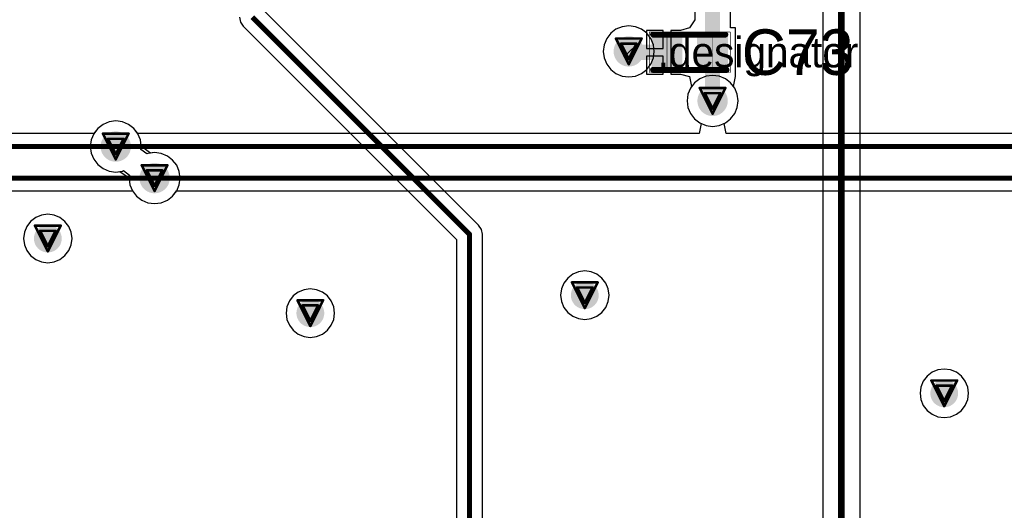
# Model space of a CAD drawing. Header units: millimetres. Extents: x 138 to 555, y 26 to 334.
# Tile 508 of 656: x 329.32 to 348.79, y 164.8 to 174.5. Entities that reach past the tile are written whole.
import ezdxf

# ---------------------------------------------------------------- set-up
doc = ezdxf.new("R2010")
doc.units = ezdxf.units.MM
for name, color, linetype in [('BottomLayer', 5, 'Continuous'), ('DrillDrawing', 1, 'Continuous'), ('Mechanical20', 56, 'Continuous'), ('Mechanical27', 56, 'Continuous'), ('MidLayer1', 16, 'Continuous'), ('MidLayer2', 76, 'Continuous'), ('MidLayer3', 90, 'Continuous'), ('MidLayer4', 156, 'Continuous'), ('MultiLayer', 9, 'Continuous'), ('TopLayer', 1, 'Continuous'), ('TopOverlay', 2, 'Continuous'), ('TopPaste', 8, 'Continuous'), ('TopSolder', 216, 'Continuous'), ('ViaHoleLayer', 16, 'Continuous')]:
    doc.layers.add(name, color=color, linetype=linetype)

# ---------------------------------------------------------------- blocks, each defined once
blk = doc.blocks.new('C0402_901')
at = {"layer": 'Mechanical20', "const_width": 0.01}
for points in [[(-0.8, 0.4), (0.8, 0.4)], [(-0.8, -0.4), (-0.8, 0.4)], [(0.8, -0.4), (0.8, 0.4)], [(-0.8, -0.4), (0.8, -0.4)]]:
    blk.add_lwpolyline(points, dxfattribs=at)
at = {"layer": 'Mechanical20', "const_width": 0.005}
for points in [[(-0.803, 0.4, 1), (-0.798, 0.4, 1)], [(-0.803, 0.4, 1), (-0.798, 0.4, 1)], [(0.798, 0.4, 1), (0.803, 0.4, 1)], [(0.798, 0.4, 1), (0.803, 0.4, 1)], [(-0.803, -0.4, 1), (-0.798, -0.4, 1)], [(-0.803, -0.4, 1), (-0.798, -0.4, 1)], [(0.798, -0.4, 1), (0.803, -0.4, 1)], [(0.798, -0.4, 1), (0.803, -0.4, 1)]]:
    blk.add_lwpolyline(points, format="xyb", close=True, dxfattribs=at)
at = {"layer": 'Mechanical27', "const_width": 0.01}
for points in [[(-0.45, 0.3), (0.45, 0.3)], [(-0.45, -0.3), (-0.45, 0.3)], [(0.45, -0.3), (0.45, 0.3)], [(-0.45, -0.3), (0.45, -0.3)]]:
    blk.add_lwpolyline(points, dxfattribs=at)
at = {"layer": 'Mechanical27', "const_width": 0.005}
for points in [[(-0.452, 0.3, 1), (-0.447, 0.3, 1)], [(-0.452, 0.3, 1), (-0.447, 0.3, 1)], [(0.447, 0.3, 1), (0.452, 0.3, 1)], [(0.447, 0.3, 1), (0.452, 0.3, 1)], [(-0.452, -0.3, 1), (-0.447, -0.3, 1)], [(-0.452, -0.3, 1), (-0.447, -0.3, 1)], [(0.447, -0.3, 1), (0.452, -0.3, 1)], [(0.447, -0.3, 1), (0.452, -0.3, 1)]]:
    blk.add_lwpolyline(points, format="xyb", close=True, dxfattribs=at)
at = {"layer": 'TopLayer'}
for points in [[(-0.195, -0.28), (-0.195, 0.28), (-0.705, -0.28), (-0.705, 0.28)], [(0.705, -0.28), (0.705, 0.28), (0.195, -0.28), (0.195, 0.28)]]:
    blk.add_solid(points, dxfattribs=at)
at = {"layer": 'TopOverlay', "const_width": 0.12}
for points in [[(-0.725, 0.35), (0.7, 0.35)], [(-0.725, -0.35), (0.725, -0.35)]]:
    blk.add_lwpolyline(points, dxfattribs=at)
at = {"layer": 'TopOverlay', "const_width": 0.06}
for points in [[(-0.755, 0.35, 1), (-0.695, 0.35, 1)], [(0.67, 0.35, 1), (0.73, 0.35, 1)], [(-0.755, -0.35, 1), (-0.695, -0.35, 1)], [(0.695, -0.35, 1), (0.755, -0.35, 1)]]:
    blk.add_lwpolyline(points, format="xyb", close=True, dxfattribs=at)
at = {"layer": 'TopPaste'}
for points in [[(-0.195, -0.28), (-0.195, 0.28), (-0.705, -0.28), (-0.705, 0.28)], [(0.705, -0.28), (0.705, 0.28), (0.195, -0.28), (0.195, 0.28)]]:
    blk.add_solid(points, dxfattribs=at)
at = {"layer": 'TopSolder'}
for points in [[(-0.145, -0.33), (-0.145, 0.33), (-0.755, -0.33), (-0.755, 0.33)], [(0.755, -0.33), (0.755, 0.33), (0.145, -0.33), (0.145, 0.33)]]:
    blk.add_solid(points, dxfattribs=at)

msp = doc.modelspace()

# ---------------------------------------------------------------- linework, layer by layer
at = {"layer": 'BottomLayer'}
for p, q in [((345.2, 193.71), (345.2, 135.644)), ((345.936, 135.855), (345.936, 193.59)), ((338.393, 170.439), (334.175, 174.657)), ((333.666, 174.551), (333.685, 174.454)), ((333.685, 174.454), (333.74, 174.371)), ((333.74, 174.371), (337.958, 170.153)), ((342.768, 173.333), (342.664, 173.252)), ((342.89, 173.383), (342.768, 173.333)), ((343.02, 173.4), (342.89, 173.383)), ((343.151, 173.383), (343.02, 173.4)), ((343.273, 173.333), (343.151, 173.383)), ((343.377, 173.252), (343.273, 173.333)), ((342.584, 173.148), (342.533, 173.026)), ((342.664, 173.252), (342.584, 173.148)), ((343.457, 173.148), (343.377, 173.252)), ((343.508, 173.026), (343.457, 173.148)), ((342.533, 173.026), (342.516, 172.896)), ((342.516, 172.896), (342.533, 172.765)), ((343.525, 172.896), (343.508, 173.026)), ((343.508, 172.765), (343.525, 172.896)), ((342.533, 172.765), (342.584, 172.644)), ((343.457, 172.644), (343.508, 172.765)), ((342.584, 172.644), (342.664, 172.539)), ((342.664, 172.539), (342.768, 172.459)), ((343.273, 172.459), (343.377, 172.539)), ((343.377, 172.539), (343.457, 172.644)), ((330.862, 172.35), (330.784, 172.248)), ((330.967, 172.43), (330.862, 172.35)), ((331.088, 172.481), (330.967, 172.43)), ((331.219, 172.498), (331.088, 172.481)), ((331.349, 172.481), (331.219, 172.498)), ((331.471, 172.43), (331.349, 172.481)), ((331.575, 172.35), (331.471, 172.43)), ((331.655, 172.246), (331.575, 172.35)), ((342.768, 172.459), (342.89, 172.409)), ((342.89, 172.409), (343.02, 172.392)), ((343.02, 172.392), (343.151, 172.409)), ((343.151, 172.409), (343.273, 172.459)), ((330.784, 172.248), (269.165, 172.248)), ((331.706, 172.124), (331.655, 172.246)), ((331.72, 172.017), (331.706, 172.124)), ((331.762, 171.965), (331.72, 172.017)), ((331.908, 171.863), (331.762, 171.965)), ((331.987, 171.874), (331.908, 171.863)), ((332.117, 171.857), (331.987, 171.874)), ((332.239, 171.806), (332.117, 171.857)), ((332.343, 171.726), (332.239, 171.806)), ((332.424, 171.622), (332.343, 171.726)), ((332.474, 171.5), (332.424, 171.622)), ((332.491, 171.369), (332.474, 171.5)), ((332.474, 171.239), (332.491, 171.369)), ((332.424, 171.117), (332.474, 171.239)), ((297.921, 171.115), (331.552, 171.115)), ((331.552, 171.115), (331.63, 171.013)), ((331.63, 171.013), (331.735, 170.933)), ((332.239, 170.933), (332.343, 171.013)), ((332.343, 171.013), (332.424, 171.117)), ((331.735, 170.933), (331.856, 170.882)), ((331.856, 170.882), (331.987, 170.865)), ((331.987, 170.865), (332.117, 170.882)), ((332.117, 170.882), (332.239, 170.933)), ((338.448, 170.356), (338.393, 170.439)), ((338.468, 170.259), (338.448, 170.356)), ((338.468, 146.882), (338.468, 170.259)), ((337.958, 170.153), (337.958, 146.882))]:
    msp.add_line(p, q, dxfattribs=at)
for points, const_width in [([(345.568, 135.491), (345.568, 193.863)], 0.13), ([(333.92, 174.551), (338.213, 170.259)], 0.1), ([(269.165, 171.993), (331.219, 171.993)], 0.1), ([(297.815, 171.369), (331.987, 171.369)], 0.1), ([(338.213, 146.447), (338.213, 170.259)], 0.1)]:
    msp.add_lwpolyline(points, dxfattribs=dict(at, const_width=const_width))
for points, const_width in [([(341.213, 173.874, 1), (341.513, 173.874, 1)], 0.3), ([(342.87, 172.896, 1), (343.17, 172.896, 1)], 0.3), ([(331.069, 171.993, 1), (331.369, 171.993, 1)], 0.3), ([(331.194, 171.993, 1), (331.244, 171.993, 1)], 0.05), ([(331.837, 171.369, 1), (332.137, 171.369, 1)], 0.3), ([(331.962, 171.369, 1), (332.012, 171.369, 1)], 0.05), ([(329.738, 170.175, 1), (330.013, 170.175, 1)], 0.275), ([(338.188, 170.259, 1), (338.238, 170.259, 1)], 0.05), ([(338.188, 170.259, 1), (338.238, 170.259, 1)], 0.05), ([(340.356, 169.054, 1), (340.631, 169.054, 1)], 0.275), ([(334.929, 168.7, 1), (335.204, 168.7, 1)], 0.275), ([(347.463, 167.115, 1), (347.738, 167.115, 1)], 0.275)]:
    msp.add_lwpolyline(points, format="xyb", close=True, dxfattribs=dict(at, const_width=const_width))
at = {"layer": 'DrillDrawing', "const_width": 0.0508}
for points in [[(341.109, 174.128), (341.617, 174.128)], [(341.109, 174.128), (341.363, 173.62)], [(341.363, 173.62), (341.617, 174.128)], [(341.21, 174.026), (341.515, 174.026)], [(341.21, 174.026), (341.363, 173.722)], [(341.363, 173.722), (341.515, 174.026)], [(342.766, 173.15), (343.274, 173.15)], [(342.766, 173.15), (343.02, 172.642)], [(343.02, 172.642), (343.274, 173.15)], [(342.868, 173.048), (343.173, 173.048)], [(342.868, 173.048), (343.02, 172.743)], [(343.02, 172.743), (343.173, 173.048)], [(330.965, 172.247), (331.473, 172.247)], [(330.965, 172.247), (331.219, 171.739)], [(331.066, 172.146), (331.371, 172.146)], [(331.066, 172.146), (331.219, 171.841)], [(331.219, 171.739), (331.473, 172.247)], [(331.219, 171.841), (331.371, 172.146)], [(331.733, 171.623), (332.241, 171.623)], [(331.733, 171.623), (331.987, 171.115)], [(331.834, 171.522), (332.139, 171.522)], [(331.834, 171.522), (331.987, 171.217)], [(331.987, 171.115), (332.241, 171.623)], [(331.987, 171.217), (332.139, 171.522)], [(329.621, 170.429), (330.129, 170.429)], [(329.621, 170.429), (329.875, 169.921)], [(329.875, 169.921), (330.129, 170.429)], [(329.723, 170.327), (330.028, 170.327)], [(329.723, 170.327), (329.875, 170.022)], [(329.875, 170.022), (330.028, 170.327)], [(340.24, 169.308), (340.748, 169.308)], [(340.24, 169.308), (340.494, 168.8)], [(340.341, 169.206), (340.646, 169.206)], [(340.341, 169.206), (340.494, 168.902)], [(340.494, 168.8), (340.748, 169.308)], [(340.494, 168.902), (340.646, 169.206)], [(334.812, 168.954), (335.32, 168.954)], [(334.812, 168.954), (335.066, 168.446)], [(334.914, 168.852), (335.219, 168.852)], [(334.914, 168.852), (335.066, 168.548)], [(335.066, 168.446), (335.32, 168.954)], [(335.066, 168.548), (335.219, 168.852)], [(347.347, 167.369), (347.855, 167.369)], [(347.347, 167.369), (347.601, 166.861)], [(347.449, 167.268), (347.753, 167.268)], [(347.449, 167.268), (347.601, 166.963)], [(347.601, 166.861), (347.855, 167.369)], [(347.601, 166.963), (347.753, 167.268)]]:
    msp.add_lwpolyline(points, dxfattribs=at)
at = {"layer": 'DrillDrawing', "const_width": 0.0254}
for points in [[(341.096, 174.128, 1), (341.121, 174.128, 1)], [(341.096, 174.128, 1), (341.121, 174.128, 1)], [(341.604, 174.128, 1), (341.629, 174.128, 1)], [(341.604, 174.128, 1), (341.629, 174.128, 1)], [(341.197, 174.026, 1), (341.223, 174.026, 1)], [(341.197, 174.026, 1), (341.223, 174.026, 1)], [(341.502, 174.026, 1), (341.528, 174.026, 1)], [(341.502, 174.026, 1), (341.528, 174.026, 1)], [(341.35, 173.722, 1), (341.375, 173.722, 1)], [(341.35, 173.722, 1), (341.375, 173.722, 1)], [(341.35, 173.62, 1), (341.375, 173.62, 1)], [(341.35, 173.62, 1), (341.375, 173.62, 1)], [(342.754, 173.15, 1), (342.779, 173.15, 1)], [(342.754, 173.15, 1), (342.779, 173.15, 1)], [(343.262, 173.15, 1), (343.287, 173.15, 1)], [(343.262, 173.15, 1), (343.287, 173.15, 1)], [(342.855, 173.048, 1), (342.881, 173.048, 1)], [(342.855, 173.048, 1), (342.881, 173.048, 1)], [(343.16, 173.048, 1), (343.186, 173.048, 1)], [(343.16, 173.048, 1), (343.186, 173.048, 1)], [(343.008, 172.743, 1), (343.033, 172.743, 1)], [(343.008, 172.743, 1), (343.033, 172.743, 1)], [(343.008, 172.642, 1), (343.033, 172.642, 1)], [(343.008, 172.642, 1), (343.033, 172.642, 1)], [(330.952, 172.247, 1), (330.977, 172.247, 1)], [(330.952, 172.247, 1), (330.977, 172.247, 1)], [(331.054, 172.146, 1), (331.079, 172.146, 1)], [(331.054, 172.146, 1), (331.079, 172.146, 1)], [(331.358, 172.146, 1), (331.384, 172.146, 1)], [(331.358, 172.146, 1), (331.384, 172.146, 1)], [(331.46, 172.247, 1), (331.485, 172.247, 1)], [(331.46, 172.247, 1), (331.485, 172.247, 1)], [(331.206, 171.841, 1), (331.231, 171.841, 1)], [(331.206, 171.841, 1), (331.231, 171.841, 1)], [(331.206, 171.739, 1), (331.231, 171.739, 1)], [(331.206, 171.739, 1), (331.231, 171.739, 1)], [(331.72, 171.623, 1), (331.745, 171.623, 1)], [(331.72, 171.623, 1), (331.745, 171.623, 1)], [(331.822, 171.522, 1), (331.847, 171.522, 1)], [(331.822, 171.522, 1), (331.847, 171.522, 1)], [(332.126, 171.522, 1), (332.152, 171.522, 1)], [(332.126, 171.522, 1), (332.152, 171.522, 1)], [(332.228, 171.623, 1), (332.253, 171.623, 1)], [(332.228, 171.623, 1), (332.253, 171.623, 1)], [(331.974, 171.217, 1), (331.999, 171.217, 1)], [(331.974, 171.217, 1), (331.999, 171.217, 1)], [(331.974, 171.115, 1), (331.999, 171.115, 1)], [(331.974, 171.115, 1), (331.999, 171.115, 1)], [(329.609, 170.429, 1), (329.634, 170.429, 1)], [(329.609, 170.429, 1), (329.634, 170.429, 1)], [(330.117, 170.429, 1), (330.142, 170.429, 1)], [(330.117, 170.429, 1), (330.142, 170.429, 1)], [(329.71, 170.327, 1), (329.736, 170.327, 1)], [(329.71, 170.327, 1), (329.736, 170.327, 1)], [(330.015, 170.327, 1), (330.04, 170.327, 1)], [(330.015, 170.327, 1), (330.04, 170.327, 1)], [(329.863, 170.022, 1), (329.888, 170.022, 1)], [(329.863, 170.022, 1), (329.888, 170.022, 1)], [(329.863, 169.921, 1), (329.888, 169.921, 1)], [(329.863, 169.921, 1), (329.888, 169.921, 1)], [(340.227, 169.308, 1), (340.252, 169.308, 1)], [(340.227, 169.308, 1), (340.252, 169.308, 1)], [(340.328, 169.206, 1), (340.354, 169.206, 1)], [(340.328, 169.206, 1), (340.354, 169.206, 1)], [(340.633, 169.206, 1), (340.659, 169.206, 1)], [(340.633, 169.206, 1), (340.659, 169.206, 1)], [(340.735, 169.308, 1), (340.76, 169.308, 1)], [(340.735, 169.308, 1), (340.76, 169.308, 1)], [(334.8, 168.954, 1), (334.825, 168.954, 1)], [(334.8, 168.954, 1), (334.825, 168.954, 1)], [(334.901, 168.852, 1), (334.927, 168.852, 1)], [(334.901, 168.852, 1), (334.927, 168.852, 1)], [(335.206, 168.852, 1), (335.231, 168.852, 1)], [(335.206, 168.852, 1), (335.231, 168.852, 1)], [(335.308, 168.954, 1), (335.333, 168.954, 1)], [(335.308, 168.954, 1), (335.333, 168.954, 1)], [(340.481, 168.902, 1), (340.506, 168.902, 1)], [(340.481, 168.902, 1), (340.506, 168.902, 1)], [(340.481, 168.8, 1), (340.506, 168.8, 1)], [(340.481, 168.8, 1), (340.506, 168.8, 1)], [(335.054, 168.548, 1), (335.079, 168.548, 1)], [(335.054, 168.548, 1), (335.079, 168.548, 1)], [(335.054, 168.446, 1), (335.079, 168.446, 1)], [(335.054, 168.446, 1), (335.079, 168.446, 1)], [(347.334, 167.369, 1), (347.36, 167.369, 1)], [(347.334, 167.369, 1), (347.36, 167.369, 1)], [(347.436, 167.268, 1), (347.461, 167.268, 1)], [(347.436, 167.268, 1), (347.461, 167.268, 1)], [(347.741, 167.268, 1), (347.766, 167.268, 1)], [(347.741, 167.268, 1), (347.766, 167.268, 1)], [(347.842, 167.369, 1), (347.868, 167.369, 1)], [(347.842, 167.369, 1), (347.868, 167.369, 1)], [(347.588, 166.963, 1), (347.614, 166.963, 1)], [(347.588, 166.963, 1), (347.614, 166.963, 1)], [(347.588, 166.861, 1), (347.614, 166.861, 1)], [(347.588, 166.861, 1), (347.614, 166.861, 1)]]:
    msp.add_lwpolyline(points, format="xyb", close=True, dxfattribs=at)
at = {"layer": 'MidLayer1'}
for p, q in [((341.11, 174.311), (341.006, 174.231)), ((341.232, 174.361), (341.11, 174.311)), ((341.363, 174.378), (341.232, 174.361)), ((341.493, 174.361), (341.363, 174.378)), ((341.615, 174.311), (341.493, 174.361)), ((341.719, 174.231), (341.615, 174.311)), ((340.926, 174.126), (340.875, 174.005)), ((341.006, 174.231), (340.926, 174.126)), ((341.799, 174.126), (341.719, 174.231)), ((341.85, 174.005), (341.799, 174.126)), ((340.875, 174.005), (340.858, 173.874)), ((340.858, 173.874), (340.875, 173.744)), ((341.867, 173.874), (341.85, 174.005)), ((341.85, 173.744), (341.867, 173.874)), ((340.875, 173.744), (340.926, 173.622)), ((341.799, 173.622), (341.85, 173.744)), ((340.926, 173.622), (341.006, 173.517)), ((341.006, 173.517), (341.11, 173.437)), ((341.615, 173.437), (341.719, 173.517)), ((341.719, 173.517), (341.799, 173.622)), ((341.11, 173.437), (341.232, 173.387)), ((341.232, 173.387), (341.363, 173.37)), ((341.363, 173.37), (341.493, 173.387)), ((341.493, 173.387), (341.615, 173.437)), ((342.768, 173.333), (342.664, 173.252)), ((342.89, 173.383), (342.768, 173.333)), ((343.02, 173.4), (342.89, 173.383)), ((343.151, 173.383), (343.02, 173.4)), ((343.273, 173.333), (343.151, 173.383)), ((343.377, 173.252), (343.273, 173.333)), ((342.584, 173.148), (342.533, 173.026)), ((342.664, 173.252), (342.584, 173.148)), ((343.457, 173.148), (343.377, 173.252)), ((343.508, 173.026), (343.457, 173.148)), ((342.533, 173.026), (342.516, 172.896)), ((342.516, 172.896), (342.533, 172.765)), ((343.525, 172.896), (343.508, 173.026)), ((343.508, 172.765), (343.525, 172.896)), ((342.533, 172.765), (342.584, 172.644)), ((343.457, 172.644), (343.508, 172.765)), ((342.584, 172.644), (342.664, 172.539)), ((342.664, 172.539), (342.768, 172.459)), ((343.273, 172.459), (343.377, 172.539)), ((343.377, 172.539), (343.457, 172.644)), ((330.862, 172.35), (330.782, 172.246)), ((330.967, 172.43), (330.862, 172.35)), ((331.088, 172.481), (330.967, 172.43)), ((331.219, 172.498), (331.088, 172.481)), ((331.349, 172.481), (331.219, 172.498)), ((331.471, 172.43), (331.349, 172.481)), ((331.575, 172.35), (331.471, 172.43)), ((331.655, 172.246), (331.575, 172.35)), ((342.768, 172.459), (342.89, 172.409)), ((342.89, 172.409), (343.02, 172.392)), ((343.02, 172.392), (343.151, 172.409)), ((343.151, 172.409), (343.273, 172.459)), ((330.732, 172.124), (330.714, 171.993)), ((330.782, 172.246), (330.732, 172.124)), ((331.706, 172.124), (331.655, 172.246)), ((331.723, 171.993), (331.706, 172.124)), ((330.714, 171.993), (330.732, 171.863)), ((331.715, 171.936), (331.723, 171.993)), ((331.832, 171.846), (331.715, 171.936)), ((330.732, 171.863), (330.782, 171.741)), ((330.782, 171.741), (330.862, 171.637)), ((331.856, 171.857), (331.832, 171.846)), ((331.987, 171.874), (331.856, 171.857)), ((332.117, 171.857), (331.987, 171.874)), ((332.239, 171.806), (332.117, 171.857)), ((332.343, 171.726), (332.239, 171.806)), ((332.424, 171.622), (332.343, 171.726)), ((330.862, 171.637), (330.967, 171.557)), ((330.967, 171.557), (331.088, 171.506)), ((332.474, 171.5), (332.424, 171.622)), ((331.088, 171.506), (331.219, 171.489)), ((331.219, 171.489), (331.349, 171.506)), ((331.349, 171.506), (331.374, 171.517)), ((331.374, 171.517), (331.49, 171.427)), ((331.49, 171.427), (331.482, 171.369)), ((331.482, 171.369), (331.5, 171.239)), ((332.491, 171.369), (332.474, 171.5)), ((332.474, 171.239), (332.491, 171.369)), ((331.5, 171.239), (331.55, 171.117)), ((332.424, 171.117), (332.474, 171.239)), ((331.55, 171.117), (331.63, 171.013)), ((331.63, 171.013), (331.735, 170.933)), ((332.239, 170.933), (332.343, 171.013)), ((332.343, 171.013), (332.424, 171.117)), ((331.735, 170.933), (331.856, 170.882)), ((331.856, 170.882), (331.987, 170.865)), ((331.987, 170.865), (332.117, 170.882)), ((332.117, 170.882), (332.239, 170.933)), ((329.636, 170.59), (329.536, 170.514)), ((329.751, 170.638), (329.636, 170.59)), ((329.875, 170.654), (329.751, 170.638)), ((329.999, 170.638), (329.875, 170.654)), ((330.115, 170.59), (329.999, 170.638)), ((330.214, 170.514), (330.115, 170.59)), ((329.46, 170.414), (329.412, 170.299)), ((329.536, 170.514), (329.46, 170.414)), ((330.29, 170.414), (330.214, 170.514)), ((330.338, 170.299), (330.29, 170.414)), ((329.412, 170.299), (329.396, 170.175)), ((329.396, 170.175), (329.412, 170.051)), ((330.354, 170.175), (330.338, 170.299)), ((330.338, 170.051), (330.354, 170.175)), ((329.412, 170.051), (329.46, 169.935)), ((330.29, 169.935), (330.338, 170.051)), ((329.46, 169.935), (329.536, 169.836)), ((329.536, 169.836), (329.636, 169.76)), ((330.115, 169.76), (330.214, 169.836)), ((330.214, 169.836), (330.29, 169.935)), ((329.636, 169.76), (329.751, 169.712)), ((329.751, 169.712), (329.875, 169.696)), ((329.875, 169.696), (329.999, 169.712)), ((329.999, 169.712), (330.115, 169.76)), ((340.155, 169.393), (340.079, 169.294)), ((340.254, 169.469), (340.155, 169.393)), ((340.37, 169.517), (340.254, 169.469)), ((340.494, 169.533), (340.37, 169.517)), ((340.618, 169.517), (340.494, 169.533)), ((340.733, 169.469), (340.618, 169.517)), ((340.832, 169.393), (340.733, 169.469)), ((340.908, 169.294), (340.832, 169.393)), ((340.079, 169.294), (340.031, 169.178)), ((340.956, 169.178), (340.908, 169.294)), ((334.728, 169.039), (334.651, 168.94)), ((334.827, 169.115), (334.728, 169.039)), ((334.942, 169.163), (334.827, 169.115)), ((335.066, 169.179), (334.942, 169.163)), ((335.19, 169.163), (335.066, 169.179)), ((335.306, 169.115), (335.19, 169.163)), ((335.405, 169.039), (335.306, 169.115)), ((335.481, 168.94), (335.405, 169.039)), ((340.031, 169.178), (340.014, 169.054)), ((340.014, 169.054), (340.031, 168.93)), ((340.973, 169.054), (340.956, 169.178)), ((340.956, 168.93), (340.973, 169.054)), ((334.604, 168.824), (334.587, 168.7)), ((334.651, 168.94), (334.604, 168.824)), ((335.529, 168.824), (335.481, 168.94)), ((335.545, 168.7), (335.529, 168.824)), ((340.031, 168.93), (340.079, 168.814)), ((340.079, 168.814), (340.155, 168.715)), ((340.832, 168.715), (340.908, 168.814)), ((340.908, 168.814), (340.956, 168.93)), ((334.587, 168.7), (334.604, 168.576)), ((335.529, 168.576), (335.545, 168.7)), ((340.155, 168.715), (340.254, 168.639)), ((340.254, 168.639), (340.37, 168.591)), ((340.618, 168.591), (340.733, 168.639)), ((340.733, 168.639), (340.832, 168.715)), ((334.604, 168.576), (334.651, 168.46)), ((334.651, 168.46), (334.728, 168.361)), ((335.405, 168.361), (335.481, 168.46)), ((335.481, 168.46), (335.529, 168.576)), ((340.37, 168.591), (340.494, 168.575)), ((340.494, 168.575), (340.618, 168.591)), ((334.728, 168.361), (334.827, 168.285)), ((334.827, 168.285), (334.942, 168.237)), ((334.942, 168.237), (335.066, 168.221)), ((335.066, 168.221), (335.19, 168.237)), ((335.19, 168.237), (335.306, 168.285)), ((335.306, 168.285), (335.405, 168.361)), ((347.262, 167.454), (347.186, 167.355)), ((347.361, 167.53), (347.262, 167.454)), ((347.477, 167.578), (347.361, 167.53)), ((347.601, 167.594), (347.477, 167.578)), ((347.725, 167.578), (347.601, 167.594)), ((347.84, 167.53), (347.725, 167.578)), ((347.94, 167.454), (347.84, 167.53)), ((348.016, 167.355), (347.94, 167.454)), ((347.186, 167.355), (347.138, 167.239)), ((348.064, 167.239), (348.016, 167.355)), ((347.138, 167.239), (347.122, 167.115)), ((347.122, 167.115), (347.138, 166.991)), ((348.08, 167.115), (348.064, 167.239)), ((348.064, 166.991), (348.08, 167.115)), ((347.138, 166.991), (347.186, 166.876)), ((347.186, 166.876), (347.262, 166.776)), ((347.94, 166.776), (348.016, 166.876)), ((348.016, 166.876), (348.064, 166.991)), ((347.262, 166.776), (347.361, 166.7)), ((347.361, 166.7), (347.477, 166.652)), ((347.725, 166.652), (347.84, 166.7)), ((347.84, 166.7), (347.94, 166.776)), ((347.477, 166.652), (347.601, 166.636)), ((347.601, 166.636), (347.725, 166.652))]:
    msp.add_line(p, q, dxfattribs=at)
for points, const_width in [([(341.213, 173.874, 1), (341.513, 173.874, 1)], 0.3), ([(342.87, 172.896, 1), (343.17, 172.896, 1)], 0.3), ([(331.069, 171.993, 1), (331.369, 171.993, 1)], 0.3), ([(331.837, 171.369, 1), (332.137, 171.369, 1)], 0.3), ([(329.738, 170.175, 1), (330.013, 170.175, 1)], 0.275), ([(340.356, 169.054, 1), (340.631, 169.054, 1)], 0.275), ([(334.929, 168.7, 1), (335.204, 168.7, 1)], 0.275), ([(347.463, 167.115, 1), (347.738, 167.115, 1)], 0.275)]:
    msp.add_lwpolyline(points, format="xyb", close=True, dxfattribs=dict(at, const_width=const_width))
at = {"layer": 'MidLayer2'}
for p, q in [((342.768, 173.333), (342.664, 173.252)), ((342.89, 173.383), (342.768, 173.333)), ((343.02, 173.4), (342.89, 173.383)), ((343.151, 173.383), (343.02, 173.4)), ((343.273, 173.333), (343.151, 173.383)), ((343.377, 173.252), (343.273, 173.333)), ((342.584, 173.148), (342.533, 173.026)), ((342.664, 173.252), (342.584, 173.148)), ((343.457, 173.148), (343.377, 173.252)), ((343.508, 173.026), (343.457, 173.148)), ((342.533, 173.026), (342.516, 172.896)), ((342.516, 172.896), (342.533, 172.765)), ((343.525, 172.896), (343.508, 173.026)), ((343.508, 172.765), (343.525, 172.896)), ((342.533, 172.765), (342.584, 172.644)), ((343.457, 172.644), (343.508, 172.765)), ((342.584, 172.644), (342.664, 172.539)), ((342.664, 172.539), (342.768, 172.459)), ((343.273, 172.459), (343.377, 172.539)), ((343.377, 172.539), (343.457, 172.644)), ((330.862, 172.35), (330.782, 172.246)), ((330.967, 172.43), (330.862, 172.35)), ((331.088, 172.481), (330.967, 172.43)), ((331.219, 172.498), (331.088, 172.481)), ((331.349, 172.481), (331.219, 172.498)), ((331.471, 172.43), (331.349, 172.481)), ((331.575, 172.35), (331.471, 172.43)), ((331.655, 172.246), (331.575, 172.35)), ((342.768, 172.459), (342.89, 172.409)), ((342.89, 172.409), (343.02, 172.392)), ((343.02, 172.392), (343.151, 172.409)), ((343.151, 172.409), (343.273, 172.459)), ((330.732, 172.124), (330.714, 171.993)), ((330.782, 172.246), (330.732, 172.124)), ((331.706, 172.124), (331.655, 172.246)), ((331.72, 172.017), (331.706, 172.124)), ((330.714, 171.993), (330.732, 171.863)), ((331.762, 171.965), (331.72, 172.017)), ((331.908, 171.863), (331.762, 171.965)), ((330.732, 171.863), (330.782, 171.741)), ((330.782, 171.741), (330.862, 171.637)), ((331.987, 171.874), (331.908, 171.863)), ((332.117, 171.857), (331.987, 171.874)), ((332.239, 171.806), (332.117, 171.857)), ((332.343, 171.726), (332.239, 171.806)), ((332.424, 171.622), (332.343, 171.726)), ((330.862, 171.637), (330.967, 171.557)), ((330.967, 171.557), (331.088, 171.506)), ((332.474, 171.5), (332.424, 171.622)), ((331.088, 171.506), (331.219, 171.489)), ((331.219, 171.489), (331.298, 171.5)), ((331.298, 171.5), (331.443, 171.398)), ((331.443, 171.398), (331.486, 171.346)), ((331.486, 171.346), (331.5, 171.239)), ((332.491, 171.369), (332.474, 171.5)), ((332.474, 171.239), (332.491, 171.369)), ((331.5, 171.239), (331.55, 171.117)), ((332.424, 171.117), (332.474, 171.239)), ((331.55, 171.117), (331.63, 171.013)), ((331.63, 171.013), (331.735, 170.933)), ((332.239, 170.933), (332.343, 171.013)), ((332.343, 171.013), (332.424, 171.117)), ((331.735, 170.933), (331.856, 170.882)), ((331.856, 170.882), (331.987, 170.865)), ((331.987, 170.865), (332.117, 170.882)), ((332.117, 170.882), (332.239, 170.933))]:
    msp.add_line(p, q, dxfattribs=at)
for points, const_width in [([(341.213, 173.874, 1), (341.513, 173.874, 1)], 0.3), ([(342.87, 172.896, 1), (343.17, 172.896, 1)], 0.3), ([(331.069, 171.993, 1), (331.369, 171.993, 1)], 0.3), ([(331.837, 171.369, 1), (332.137, 171.369, 1)], 0.3), ([(329.738, 170.175, 1), (330.013, 170.175, 1)], 0.275), ([(340.356, 169.054, 1), (340.631, 169.054, 1)], 0.275), ([(334.929, 168.7, 1), (335.204, 168.7, 1)], 0.275), ([(347.463, 167.115, 1), (347.738, 167.115, 1)], 0.275)]:
    msp.add_lwpolyline(points, format="xyb", close=True, dxfattribs=dict(at, const_width=const_width))
at = {"layer": 'MidLayer3'}
for p, q in [((342.768, 173.333), (342.664, 173.252)), ((342.89, 173.383), (342.768, 173.333)), ((343.02, 173.4), (342.89, 173.383)), ((343.151, 173.383), (343.02, 173.4)), ((343.273, 173.333), (343.151, 173.383)), ((343.377, 173.252), (343.273, 173.333)), ((342.584, 173.148), (342.533, 173.026)), ((342.664, 173.252), (342.584, 173.148)), ((343.457, 173.148), (343.377, 173.252)), ((343.508, 173.026), (343.457, 173.148)), ((342.533, 173.026), (342.516, 172.896)), ((342.516, 172.896), (342.533, 172.765)), ((343.525, 172.896), (343.508, 173.026)), ((343.508, 172.765), (343.525, 172.896)), ((342.533, 172.765), (342.584, 172.644)), ((343.457, 172.644), (343.508, 172.765)), ((342.584, 172.644), (342.664, 172.539)), ((342.664, 172.539), (342.768, 172.459)), ((343.273, 172.459), (343.377, 172.539)), ((343.377, 172.539), (343.457, 172.644)), ((330.862, 172.35), (330.782, 172.246)), ((330.967, 172.43), (330.862, 172.35)), ((331.088, 172.481), (330.967, 172.43)), ((331.219, 172.498), (331.088, 172.481)), ((331.349, 172.481), (331.219, 172.498)), ((331.471, 172.43), (331.349, 172.481)), ((331.575, 172.35), (331.471, 172.43)), ((331.655, 172.246), (331.575, 172.35)), ((342.768, 172.459), (342.89, 172.409)), ((342.89, 172.409), (343.02, 172.392)), ((343.02, 172.392), (343.151, 172.409)), ((343.151, 172.409), (343.273, 172.459)), ((330.732, 172.124), (330.714, 171.993)), ((330.782, 172.246), (330.732, 172.124)), ((331.706, 172.124), (331.655, 172.246)), ((331.723, 171.993), (331.706, 172.124)), ((330.714, 171.993), (330.732, 171.863)), ((331.715, 171.936), (331.723, 171.993)), ((331.832, 171.846), (331.715, 171.936)), ((330.732, 171.863), (330.782, 171.741)), ((330.782, 171.741), (330.862, 171.637)), ((331.856, 171.857), (331.832, 171.846)), ((331.987, 171.874), (331.856, 171.857)), ((332.117, 171.857), (331.987, 171.874)), ((332.239, 171.806), (332.117, 171.857)), ((332.343, 171.726), (332.239, 171.806)), ((332.424, 171.622), (332.343, 171.726)), ((330.862, 171.637), (330.967, 171.557)), ((330.967, 171.557), (331.088, 171.506)), ((332.474, 171.5), (332.424, 171.622)), ((331.088, 171.506), (331.219, 171.489)), ((331.219, 171.489), (331.349, 171.506)), ((331.349, 171.506), (331.374, 171.517)), ((331.374, 171.517), (331.49, 171.427)), ((331.49, 171.427), (331.482, 171.369)), ((331.482, 171.369), (331.5, 171.239)), ((332.491, 171.369), (332.474, 171.5)), ((332.474, 171.239), (332.491, 171.369)), ((331.5, 171.239), (331.55, 171.117)), ((332.424, 171.117), (332.474, 171.239)), ((331.55, 171.117), (331.63, 171.013)), ((331.63, 171.013), (331.735, 170.933)), ((332.239, 170.933), (332.343, 171.013)), ((332.343, 171.013), (332.424, 171.117)), ((331.735, 170.933), (331.856, 170.882)), ((331.856, 170.882), (331.987, 170.865)), ((331.987, 170.865), (332.117, 170.882)), ((332.117, 170.882), (332.239, 170.933))]:
    msp.add_line(p, q, dxfattribs=at)
for points, const_width in [([(341.213, 173.874, 1), (341.513, 173.874, 1)], 0.3), ([(342.87, 172.896, 1), (343.17, 172.896, 1)], 0.3), ([(331.069, 171.993, 1), (331.369, 171.993, 1)], 0.3), ([(331.837, 171.369, 1), (332.137, 171.369, 1)], 0.3), ([(329.738, 170.175, 1), (330.013, 170.175, 1)], 0.275), ([(340.356, 169.054, 1), (340.631, 169.054, 1)], 0.275), ([(334.929, 168.7, 1), (335.204, 168.7, 1)], 0.275), ([(347.463, 167.115, 1), (347.738, 167.115, 1)], 0.275)]:
    msp.add_lwpolyline(points, format="xyb", close=True, dxfattribs=dict(at, const_width=const_width))
at = {"layer": 'MidLayer4'}
for p, q in [((341.11, 174.311), (341.006, 174.231)), ((341.232, 174.361), (341.11, 174.311)), ((341.363, 174.378), (341.232, 174.361)), ((341.493, 174.361), (341.363, 174.378)), ((341.615, 174.311), (341.493, 174.361)), ((341.719, 174.231), (341.615, 174.311)), ((340.926, 174.126), (340.875, 174.005)), ((341.006, 174.231), (340.926, 174.126)), ((341.799, 174.126), (341.719, 174.231)), ((341.85, 174.005), (341.799, 174.126)), ((340.875, 174.005), (340.858, 173.874)), ((340.858, 173.874), (340.875, 173.744)), ((341.867, 173.874), (341.85, 174.005)), ((341.85, 173.744), (341.867, 173.874)), ((340.875, 173.744), (340.926, 173.622)), ((341.799, 173.622), (341.85, 173.744)), ((340.926, 173.622), (341.006, 173.517)), ((341.006, 173.517), (341.11, 173.437)), ((341.615, 173.437), (341.719, 173.517)), ((341.719, 173.517), (341.799, 173.622)), ((341.11, 173.437), (341.232, 173.387)), ((341.232, 173.387), (341.363, 173.37)), ((341.363, 173.37), (341.493, 173.387)), ((341.493, 173.387), (341.615, 173.437)), ((330.862, 172.35), (330.782, 172.246)), ((330.967, 172.43), (330.862, 172.35)), ((331.088, 172.481), (330.967, 172.43)), ((331.219, 172.498), (331.088, 172.481)), ((331.349, 172.481), (331.219, 172.498)), ((331.471, 172.43), (331.349, 172.481)), ((331.575, 172.35), (331.471, 172.43)), ((331.655, 172.246), (331.575, 172.35)), ((330.732, 172.124), (330.714, 171.993)), ((330.782, 172.246), (330.732, 172.124)), ((331.706, 172.124), (331.655, 172.246)), ((331.723, 171.993), (331.706, 172.124)), ((330.714, 171.993), (330.732, 171.863)), ((331.715, 171.936), (331.723, 171.993)), ((331.832, 171.846), (331.715, 171.936)), ((330.732, 171.863), (330.782, 171.741)), ((330.782, 171.741), (330.862, 171.637)), ((331.856, 171.857), (331.832, 171.846)), ((331.987, 171.874), (331.856, 171.857)), ((332.117, 171.857), (331.987, 171.874)), ((332.239, 171.806), (332.117, 171.857)), ((332.343, 171.726), (332.239, 171.806)), ((332.424, 171.622), (332.343, 171.726)), ((330.862, 171.637), (330.967, 171.557)), ((330.967, 171.557), (331.088, 171.506)), ((332.474, 171.5), (332.424, 171.622)), ((331.088, 171.506), (331.219, 171.489)), ((331.219, 171.489), (331.349, 171.506)), ((331.349, 171.506), (331.374, 171.517)), ((331.374, 171.517), (331.49, 171.427)), ((331.49, 171.427), (331.482, 171.369)), ((331.482, 171.369), (331.5, 171.239)), ((332.491, 171.369), (332.474, 171.5)), ((332.474, 171.239), (332.491, 171.369)), ((331.5, 171.239), (331.55, 171.117)), ((332.424, 171.117), (332.474, 171.239)), ((331.55, 171.117), (331.63, 171.013)), ((331.63, 171.013), (331.735, 170.933)), ((332.239, 170.933), (332.343, 171.013)), ((332.343, 171.013), (332.424, 171.117)), ((331.735, 170.933), (331.856, 170.882)), ((331.856, 170.882), (331.987, 170.865)), ((331.987, 170.865), (332.117, 170.882)), ((332.117, 170.882), (332.239, 170.933)), ((329.636, 170.59), (329.536, 170.514)), ((329.751, 170.638), (329.636, 170.59)), ((329.875, 170.654), (329.751, 170.638)), ((329.999, 170.638), (329.875, 170.654)), ((330.115, 170.59), (329.999, 170.638)), ((330.214, 170.514), (330.115, 170.59)), ((329.46, 170.414), (329.412, 170.299)), ((329.536, 170.514), (329.46, 170.414)), ((330.29, 170.414), (330.214, 170.514)), ((330.338, 170.299), (330.29, 170.414)), ((329.412, 170.299), (329.396, 170.175)), ((329.396, 170.175), (329.412, 170.051)), ((330.354, 170.175), (330.338, 170.299)), ((330.338, 170.051), (330.354, 170.175)), ((329.412, 170.051), (329.46, 169.935)), ((330.29, 169.935), (330.338, 170.051)), ((329.46, 169.935), (329.536, 169.836)), ((329.536, 169.836), (329.636, 169.76)), ((330.115, 169.76), (330.214, 169.836)), ((330.214, 169.836), (330.29, 169.935)), ((329.636, 169.76), (329.751, 169.712)), ((329.751, 169.712), (329.875, 169.696)), ((329.875, 169.696), (329.999, 169.712)), ((329.999, 169.712), (330.115, 169.76)), ((340.155, 169.393), (340.079, 169.294)), ((340.254, 169.469), (340.155, 169.393)), ((340.37, 169.517), (340.254, 169.469)), ((340.494, 169.533), (340.37, 169.517)), ((340.618, 169.517), (340.494, 169.533)), ((340.733, 169.469), (340.618, 169.517)), ((340.832, 169.393), (340.733, 169.469)), ((340.908, 169.294), (340.832, 169.393)), ((340.079, 169.294), (340.031, 169.178)), ((340.956, 169.178), (340.908, 169.294)), ((334.728, 169.039), (334.651, 168.94)), ((334.827, 169.115), (334.728, 169.039)), ((334.942, 169.163), (334.827, 169.115)), ((335.066, 169.179), (334.942, 169.163)), ((335.19, 169.163), (335.066, 169.179)), ((335.306, 169.115), (335.19, 169.163)), ((335.405, 169.039), (335.306, 169.115)), ((335.481, 168.94), (335.405, 169.039)), ((340.031, 169.178), (340.014, 169.054)), ((340.014, 169.054), (340.031, 168.93)), ((340.973, 169.054), (340.956, 169.178)), ((340.956, 168.93), (340.973, 169.054)), ((334.604, 168.824), (334.587, 168.7)), ((334.651, 168.94), (334.604, 168.824)), ((335.529, 168.824), (335.481, 168.94)), ((335.545, 168.7), (335.529, 168.824)), ((340.031, 168.93), (340.079, 168.814)), ((340.079, 168.814), (340.155, 168.715)), ((340.832, 168.715), (340.908, 168.814)), ((340.908, 168.814), (340.956, 168.93)), ((334.587, 168.7), (334.604, 168.576)), ((335.529, 168.576), (335.545, 168.7)), ((340.155, 168.715), (340.254, 168.639)), ((340.254, 168.639), (340.37, 168.591)), ((340.618, 168.591), (340.733, 168.639)), ((340.733, 168.639), (340.832, 168.715)), ((334.604, 168.576), (334.651, 168.46)), ((334.651, 168.46), (334.728, 168.361)), ((335.405, 168.361), (335.481, 168.46)), ((335.481, 168.46), (335.529, 168.576)), ((340.37, 168.591), (340.494, 168.575)), ((340.494, 168.575), (340.618, 168.591)), ((334.728, 168.361), (334.827, 168.285)), ((334.827, 168.285), (334.942, 168.237)), ((334.942, 168.237), (335.066, 168.221)), ((335.066, 168.221), (335.19, 168.237)), ((335.19, 168.237), (335.306, 168.285)), ((335.306, 168.285), (335.405, 168.361)), ((347.262, 167.454), (347.186, 167.355)), ((347.361, 167.53), (347.262, 167.454)), ((347.477, 167.578), (347.361, 167.53)), ((347.601, 167.594), (347.477, 167.578)), ((347.725, 167.578), (347.601, 167.594)), ((347.84, 167.53), (347.725, 167.578)), ((347.94, 167.454), (347.84, 167.53)), ((348.016, 167.355), (347.94, 167.454)), ((347.186, 167.355), (347.138, 167.239)), ((348.064, 167.239), (348.016, 167.355)), ((347.138, 167.239), (347.122, 167.115)), ((347.122, 167.115), (347.138, 166.991)), ((348.08, 167.115), (348.064, 167.239)), ((348.064, 166.991), (348.08, 167.115)), ((347.138, 166.991), (347.186, 166.876)), ((347.186, 166.876), (347.262, 166.776)), ((347.94, 166.776), (348.016, 166.876)), ((348.016, 166.876), (348.064, 166.991)), ((347.262, 166.776), (347.361, 166.7)), ((347.361, 166.7), (347.477, 166.652)), ((347.725, 166.652), (347.84, 166.7)), ((347.84, 166.7), (347.94, 166.776)), ((347.477, 166.652), (347.601, 166.636)), ((347.601, 166.636), (347.725, 166.652))]:
    msp.add_line(p, q, dxfattribs=at)
for points, const_width in [([(341.213, 173.874, 1), (341.513, 173.874, 1)], 0.3), ([(342.87, 172.896, 1), (343.17, 172.896, 1)], 0.3), ([(331.069, 171.993, 1), (331.369, 171.993, 1)], 0.3), ([(331.837, 171.369, 1), (332.137, 171.369, 1)], 0.3), ([(329.738, 170.175, 1), (330.013, 170.175, 1)], 0.275), ([(340.356, 169.054, 1), (340.631, 169.054, 1)], 0.275), ([(334.929, 168.7, 1), (335.204, 168.7, 1)], 0.275), ([(347.463, 167.115, 1), (347.738, 167.115, 1)], 0.275)]:
    msp.add_lwpolyline(points, format="xyb", close=True, dxfattribs=dict(at, const_width=const_width))
at = {"layer": 'MultiLayer'}
for points, const_width in [([(341.213, 173.874, 1), (341.513, 173.874, 1)], 0.3), ([(342.87, 172.896, 1), (343.17, 172.896, 1)], 0.3), ([(331.069, 171.993, 1), (331.369, 171.993, 1)], 0.3), ([(331.837, 171.369, 1), (332.137, 171.369, 1)], 0.3), ([(329.738, 170.175, 1), (330.013, 170.175, 1)], 0.275), ([(340.356, 169.054, 1), (340.631, 169.054, 1)], 0.275), ([(334.929, 168.7, 1), (335.204, 168.7, 1)], 0.275), ([(347.463, 167.115, 1), (347.738, 167.115, 1)], 0.275)]:
    msp.add_lwpolyline(points, format="xyb", close=True, dxfattribs=dict(at, const_width=const_width))
at = {"layer": 'TopLayer'}
for p, q in [((342.667, 174.927), (342.667, 174.5)), ((343.373, 174.337), (343.373, 174.927)), ((342.667, 174.5), (342.565, 174.337)), ((342.045, 174.287), (341.715, 174.287)), ((341.715, 174.287), (341.715, 173.932)), ((342.045, 173.932), (342.045, 174.287)), ((342.386, 174.287), (342.195, 174.287)), ((342.195, 174.287), (342.195, 173.857)), ((342.565, 174.337), (342.386, 174.287)), ((343.475, 174.337), (343.373, 174.337)), ((343.475, 173.377), (343.475, 174.337)), ((341.715, 173.932), (342.045, 173.932)), ((342.045, 173.782), (341.715, 173.782)), ((341.715, 173.782), (341.715, 173.427)), ((342.045, 173.427), (342.045, 173.782)), ((342.195, 173.857), (342.195, 173.427)), ((341.715, 173.427), (342.045, 173.427)), ((342.195, 173.427), (342.386, 173.427)), ((342.386, 173.427), (342.565, 173.377)), ((342.565, 173.377), (342.606, 173.177)), ((343.435, 173.177), (343.475, 173.377)), ((343.475, 173.377), (343.475, 173.377)), ((342.584, 173.148), (342.533, 173.026)), ((342.606, 173.177), (342.584, 173.148)), ((343.457, 173.148), (343.435, 173.177)), ((343.508, 173.026), (343.457, 173.148)), ((342.533, 173.026), (342.516, 172.896)), ((342.516, 172.896), (342.533, 172.765)), ((343.525, 172.896), (343.508, 173.026)), ((343.508, 172.765), (343.525, 172.896)), ((342.533, 172.765), (342.584, 172.644)), ((343.457, 172.644), (343.508, 172.765)), ((342.584, 172.644), (342.664, 172.539)), ((342.664, 172.539), (342.768, 172.459)), ((343.273, 172.459), (343.377, 172.539)), ((343.377, 172.539), (343.457, 172.644)), ((330.862, 172.35), (330.782, 172.246)), ((330.967, 172.43), (330.862, 172.35)), ((331.088, 172.481), (330.967, 172.43)), ((331.219, 172.498), (331.088, 172.481)), ((331.349, 172.481), (331.219, 172.498)), ((331.471, 172.43), (331.349, 172.481)), ((331.575, 172.35), (331.471, 172.43)), ((331.653, 172.248), (331.575, 172.35)), ((342.794, 172.448), (342.754, 172.248)), ((342.768, 172.459), (342.794, 172.448)), ((343.247, 172.448), (343.273, 172.459)), ((343.287, 172.248), (343.247, 172.448)), ((330.732, 172.124), (330.714, 171.993)), ((330.782, 172.246), (330.732, 172.124)), ((342.754, 172.248), (331.653, 172.248)), ((358.525, 172.248), (343.287, 172.248)), ((330.714, 171.993), (330.732, 171.863)), ((330.732, 171.863), (330.782, 171.741)), ((330.782, 171.741), (330.862, 171.637)), ((330.862, 171.637), (330.967, 171.557)), ((330.967, 171.557), (331.088, 171.506)), ((331.088, 171.506), (331.219, 171.489)), ((331.219, 171.489), (331.298, 171.5)), ((331.298, 171.5), (331.443, 171.398)), ((331.443, 171.398), (331.486, 171.346)), ((331.486, 171.346), (331.5, 171.239)), ((331.5, 171.239), (331.55, 171.117)), ((331.55, 171.117), (331.63, 171.013)), ((331.63, 171.013), (331.735, 170.933)), ((332.239, 170.933), (332.343, 171.013)), ((332.343, 171.013), (332.421, 171.115)), ((332.421, 171.115), (358.81, 171.115)), ((331.735, 170.933), (331.856, 170.882)), ((331.856, 170.882), (331.987, 170.865)), ((331.987, 170.865), (332.117, 170.882)), ((332.117, 170.882), (332.239, 170.933))]:
    msp.add_line(p, q, dxfattribs=at)
for points, const_width in [([(343.02, 172.896), (343.02, 175.477)], 0.3), ([(341.363, 173.874), (341.379, 173.857)], 0.3), ([(341.379, 173.857), (342.12, 173.857)], 0.3), ([(343.02, 172.896), (343.077, 172.839)], 0.3), ([(331.219, 171.993), (358.63, 171.993)], 0.1), ([(331.987, 171.369), (358.81, 171.369)], 0.1)]:
    msp.add_lwpolyline(points, dxfattribs=dict(at, const_width=const_width))
for points, const_width in [([(341.213, 173.874, 1), (341.513, 173.874, 1)], 0.3), ([(341.288, 173.874, 1), (341.438, 173.874, 1)], 0.15), ([(341.304, 173.857, 1), (341.454, 173.857, 1)], 0.15), ([(341.304, 173.857, 1), (341.454, 173.857, 1)], 0.15), ([(342.045, 173.857, 1), (342.195, 173.857, 1)], 0.15), ([(342.87, 172.896, 1), (343.17, 172.896, 1)], 0.3), ([(342.945, 172.896, 1), (343.095, 172.896, 1)], 0.15), ([(342.945, 172.896, 1), (343.095, 172.896, 1)], 0.15), ([(343.002, 172.839, 1), (343.152, 172.839, 1)], 0.15), ([(331.069, 171.993, 1), (331.369, 171.993, 1)], 0.3), ([(331.194, 171.993, 1), (331.244, 171.993, 1)], 0.05), ([(331.837, 171.369, 1), (332.137, 171.369, 1)], 0.3), ([(331.962, 171.369, 1), (332.012, 171.369, 1)], 0.05), ([(329.738, 170.175, 1), (330.013, 170.175, 1)], 0.275), ([(340.356, 169.054, 1), (340.631, 169.054, 1)], 0.275), ([(334.929, 168.7, 1), (335.204, 168.7, 1)], 0.275), ([(347.463, 167.115, 1), (347.738, 167.115, 1)], 0.275)]:
    msp.add_lwpolyline(points, format="xyb", close=True, dxfattribs=dict(at, const_width=const_width))
at = {"layer": 'ViaHoleLayer', "const_width": 0.15}
for points in [[(341.288, 173.874, 1), (341.438, 173.874, 1)], [(342.945, 172.896, 1), (343.095, 172.896, 1)], [(331.144, 171.993, 1), (331.294, 171.993, 1)], [(331.912, 171.369, 1), (332.062, 171.369, 1)], [(329.8, 170.175, 1), (329.95, 170.175, 1)], [(340.419, 169.054, 1), (340.569, 169.054, 1)], [(334.991, 168.7, 1), (335.141, 168.7, 1)], [(347.526, 167.115, 1), (347.676, 167.115, 1)]]:
    msp.add_lwpolyline(points, format="xyb", close=True, dxfattribs=at)

# ---------------------------------------------------------------- block references
at = {"rotation": 360}
msp.add_blockref('C0402_901', (342.57, 173.857), dxfattribs=at)

# ---------------------------------------------------------------- texts
at = {"layer": 'Mechanical27'}
msp.add_text('.designator', height=0.6, dxfattribs=at).set_placement((341.935, 173.558))
at = {"layer": 'TopOverlay'}
msp.add_text('C73', height=0.9, dxfattribs=at).set_placement((343.598, 173.409))

doc.saveas('drawing.dxf')
